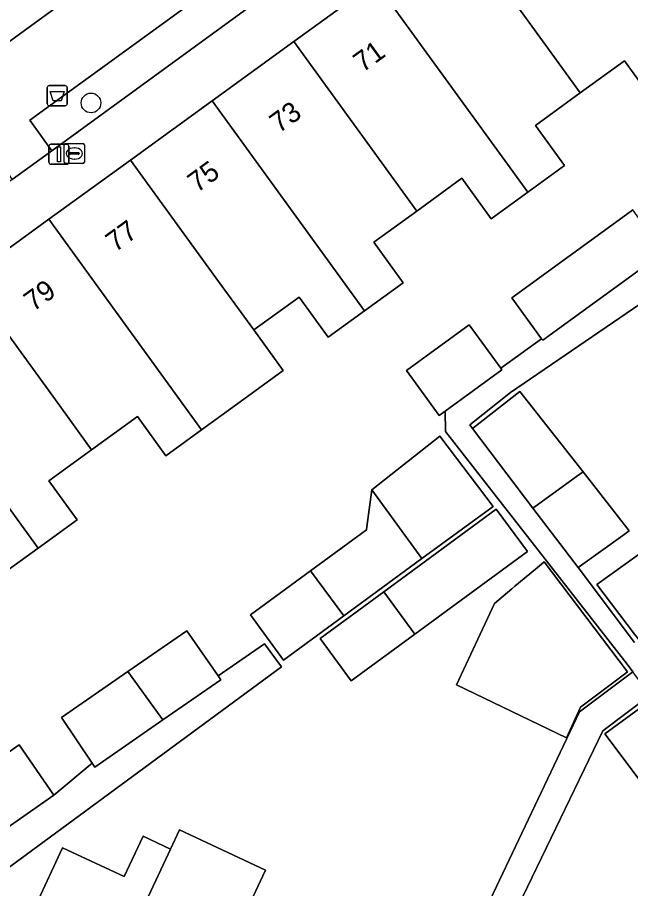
# Model space of a CAD drawing. Extents: x 159817 to 160765, y 380688 to 381638.
# Drawn here: x 159955.93 to 159986.43, y 381234.89 to 381278.22 of the extents above; entities that cross this region are included whole.
import ezdxf

# ---------------------------------------------------------------- set-up
doc = ezdxf.new("R2010")
doc.units = 0
for name, color, linetype in [('IMGEO_Afvalbak', 7, 'Continuous'), ('IMGEO_Boom', 7, 'Continuous'), ('IMGEO_Brandkraan', 7, 'Continuous'), ('IMGEO_Erf', 7, 'Continuous'), ('IMGEO_Groenvoorziening', 7, 'Continuous'), ('IMGEO_Haag', 7, 'Continuous'), ('IMGEO_Lichtmast', 7, 'Continuous'), ('IMGEO_Pand', 7, 'Continuous'), ('IMGEO_Pand_nummerreeks', 7, 'Continuous'), ('IMGEO_Terreindeel_zand', 7, 'Continuous'), ('IMGEO_Voetpad_open', 7, 'Continuous')]:
    doc.layers.add(name, color=color, linetype=linetype)

msp = doc.modelspace()

# ---------------------------------------------------------------- linework, layer by layer
at = {"layer": 'IMGEO_Afvalbak'}
for p, q in [((159957.418, 381273.924), (159957.418, 381274.724)), ((159957.418, 381274.724), (159957.418, 381273.924)), ((159957.518, 381274.824), (159958.308, 381274.824)), ((159958.308, 381274.824), (159957.518, 381274.824)), ((159958.408, 381274.724), (159958.408, 381273.924)), ((159958.408, 381273.924), (159958.408, 381274.724)), ((159958.308, 381273.824), (159957.518, 381273.824)), ((159957.518, 381273.824), (159958.308, 381273.824))]:
    msp.add_line(p, q, dxfattribs=at)
msp.add_lwpolyline([(159957.561, 381274.538), (159958.265, 381274.538), (159958.116, 381274.068), (159957.71, 381274.068), (159957.561, 381274.538)], dxfattribs=at)
for centre, start, end in [((159957.518, 381274.724), 90, 180), ((159957.518, 381274.724), 90, 180), ((159958.308, 381274.724), 0, 90), ((159958.308, 381274.724), 360, 90), ((159957.518, 381273.924), 180, 270), ((159957.518, 381273.924), 180, 270), ((159958.308, 381273.924), 270, 0), ((159958.308, 381273.924), 270, 0)]:
    msp.add_arc(centre, 0.1, start, end, dxfattribs=at)
at = {"layer": 'IMGEO_Boom'}
msp.add_circle((159959.594, 381273.962), 0.489, dxfattribs=at)
at = {"layer": 'IMGEO_Brandkraan'}
for p, q in [((159958.34, 381271.951), (159959.192, 381271.951)), ((159958.265, 381271.025), (159958.265, 381271.877)), ((159958.753, 381271.731), (159958.778, 381271.731)), ((159959.266, 381271.877), (159959.266, 381271.025)), ((159958.524, 381271.445), (159958.524, 381271.457)), ((159958.962, 381271.408), (159958.564, 381271.408)), ((159958.567, 381271.494), (159958.965, 381271.494)), ((159958.776, 381271.171), (159958.751, 381271.171)), ((159959.008, 381271.457), (159959.008, 381271.445)), ((159959.192, 381270.951), (159958.34, 381270.951))]:
    msp.add_line(p, q, dxfattribs=at)
for points in [[(159958.34, 381271.951), (159959.192, 381271.951)], [(159958.265, 381271.025), (159958.265, 381271.877)], [(159959.266, 381271.877), (159959.266, 381271.025)], [(159959.192, 381270.951), (159958.34, 381270.951)]]:
    msp.add_lwpolyline(points, dxfattribs=at)
for centre, radius, start, end in [((159958.342, 381271.875), 0.0765, 91.552, 178.448), ((159958.342, 381271.875), 0.0765, 91.552, 178.448), ((159959.19, 381271.875), 0.0765, 1.552, 88.448), ((159959.19, 381271.875), 0.0765, 1.552, 88.448), ((159958.564, 381271.454), 0.0403, 85.8775, 175.7526), ((159958.561, 381271.444), 0.0366, 178.938, 274.7102), ((159958.965, 381271.451), 0.043, 264.8664, 352.4533), ((159958.969, 381271.456), 0.0386, 1.7309, 96.639), ((159958.342, 381271.027), 0.0765, 181.552, 268.448), ((159958.342, 381271.027), 0.0765, 181.552, 268.448), ((159959.19, 381271.027), 0.0765, 271.552, 358.448), ((159959.19, 381271.027), 0.0765, 271.552, 358.448)]:
    msp.add_arc(centre, radius, start, end, dxfattribs=at)
for centre, major_axis, ratio, start_param, end_param in [((159958.752, 381271.451), (-0.387, 0.002), 0.722429, 4.712389, 7.853982), ((159958.777, 381271.451), (-0.39, 0.002), 0.717154, 1.570796, 4.712389)]:
    msp.add_ellipse(centre, major_axis=major_axis, ratio=ratio, start_param=start_param, end_param=end_param, dxfattribs=at)
at = {"layer": 'IMGEO_Erf'}
for points in [[(159987.567, 381274.065), (159986.123, 381276.055), (159983.93, 381274.464), (159981.705, 381272.849), (159983.152, 381270.854), (159981.317, 381269.522), (159979.5, 381268.204), (159978.042, 381270.214), (159975.798, 381268.585), (159973.666, 381267.038), (159975.128, 381265.023), (159973.201, 381263.624), (159971.397, 381262.315), (159969.95, 381264.309), (159967.694, 381262.672), (159969.156, 381260.658), (159967.019, 381259.107), (159965.094, 381257.71), (159963.317, 381256.42), (159961.9, 381258.373), (159959.617, 381256.717), (159957.489, 381255.173), (159958.901, 381253.227), (159956.968, 381251.824), (159955.173, 381250.521)], [(159976.579, 381228.3), (159983.895, 381243.689), (159986.538, 381245.675), (159986.258, 381246.047), (159977.233, 381257.622), (159977.214, 381258.641), (159976.91, 381258.42), (159975.282, 381260.662), (159978.409, 381262.932), (159979.975, 381260.773), (159982.008, 381262.237), (159980.527, 381264.278), (159986.225, 381268.414), (159986.544, 381268.646)], [(159987.58, 381264.428), (159980.467, 381259.561), (159978.439, 381257.956), (159978.578, 381257.765), (159980.918, 381259.616), (159984.067, 381255.611), (159986.366, 381252.687), (159986.05, 381252.46), (159983.82, 381250.854), (159986.631, 381247.126)], [(159943.441, 381232.983), (159948.334, 381236.466), (159949.954, 381234.19), (159951.479, 381235.188), (159949.79, 381237.722), (159953.128, 381240.033), (159956.02, 381242.035), (159957.753, 381239.532), (159959.644, 381241.132), (159958.131, 381243.401), (159961.425, 381245.681), (159964.366, 381247.718), (159965.918, 381245.476), (159968.219, 381247.07), (159969.07, 381245.913), (159946.01, 381228.96)], [(159989.603, 381233.366), (159990.799, 381235.835), (159988.822, 381237.39), (159990.66, 381239.544), (159990.834, 381239.748), (159990.891, 381239.672), (159993.486, 381237.386), (159993.688, 381237.208), (159993.759, 381237.313), (159990.994, 381239.743), (159987.435, 381244.479), (159987.406, 381244.517), (159985.049, 381242.746), (159981.069, 381234.492)], [(159956.87, 381234.106), (159958.183, 381236.917), (159961.245, 381235.487), (159962.183, 381237.493), (159963.544, 381236.857), (159963.988, 381237.809), (159968.275, 381235.806), (159966.904, 381232.871)]]:
    msp.add_lwpolyline(points, dxfattribs=at)
for points in [[(159973.564, 381254.72), (159976.938, 381257.389), (159979.592, 381253.89), (159976.056, 381251.302), (159972.172, 381248.46), (159969.164, 381246.259), (159967.52, 381248.505), (159970.519, 381250.699), (159973.303, 381252.736), (159973.322, 381252.885)], [(159979.752, 381253.765), (159981.302, 381251.657), (159975.704, 381247.543), (159972.539, 381245.217), (159970.99, 381247.325), (159974.162, 381249.657)], [(159990.524, 381248.694), (159987.438, 381246.473), (159986.819, 381247.289), (159986.628, 381247.541), (159984.756, 381250.008), (159986.813, 381251.489), (159987.842, 381252.229)], [(159981.697, 381250.78), (159981.996, 381251.029), (159982.14, 381251.15), (159986.277, 381245.668), (159986.127, 381245.555), (159983.944, 381243.907), (159983.238, 381242.386), (159977.774, 381245.024), (159979.657, 381249.075), (159980.527, 381249.802), (159980.68, 381249.93)], [(159985.153, 381242.588), (159987.306, 381244.164), (159987.442, 381244.264), (159990.047, 381240.796), (159988.255, 381238.461)]]:
    msp.add_lwpolyline(points, close=True, dxfattribs=at)
at = {"layer": 'IMGEO_Groenvoorziening'}
msp.add_lwpolyline([(159963.218, 381284.184), (159963.13, 381284.119), (159966.101, 381280.048), (159956.554, 381273.113), (159957.647, 381271.588), (159974.309, 381283.732)], dxfattribs=at)
at = {"layer": 'IMGEO_Haag'}
msp.add_lwpolyline([(159963.218, 381284.184), (159963.13, 381284.119), (159966.101, 381280.048), (159956.554, 381273.113), (159957.647, 381271.588), (159974.309, 381283.732), (159973.189, 381285.226), (159966.968, 381280.709), (159964.543, 381283.979)], dxfattribs=at)
at = {"layer": 'IMGEO_Lichtmast'}
for p, q in [((159957.5, 381271.012), (159957.5, 381271.812)), ((159957.5, 381271.812), (159957.5, 381271.012)), ((159957.6, 381271.912), (159958.39, 381271.912)), ((159958.39, 381271.912), (159957.6, 381271.912)), ((159958.49, 381271.812), (159958.49, 381271.012)), ((159958.49, 381271.012), (159958.49, 381271.812)), ((159958.39, 381270.912), (159957.6, 381270.912)), ((159957.6, 381270.912), (159958.39, 381270.912))]:
    msp.add_line(p, q, dxfattribs=at)
msp.add_lwpolyline([(159957.92, 381271.787), (159958.07, 381271.787), (159958.07, 381271.037), (159957.92, 381271.037), (159957.92, 381271.787)], dxfattribs=at)
for centre, start, end in [((159957.6, 381271.812), 90, 180), ((159957.6, 381271.812), 90, 180), ((159958.39, 381271.812), 0, 90), ((159958.39, 381271.812), 360, 90), ((159957.6, 381271.012), 180, 270), ((159957.6, 381271.012), 180, 270), ((159958.39, 381271.012), 270, 0), ((159958.39, 381271.012), 270, 0)]:
    msp.add_arc(centre, 0.1, start, end, dxfattribs=at)
at = {"layer": 'IMGEO_Pand'}
for points in [[(159989.435, 381275.42), (159981.862, 381285.854), (159977.802, 381282.908), (159982.182, 381276.873), (159983.93, 381274.464), (159986.123, 381276.055), (159987.567, 381274.065)], [(159973.742, 381279.962), (159981.317, 381269.522), (159983.152, 381270.854), (159981.705, 381272.849), (159983.93, 381274.464), (159982.182, 381276.873), (159977.802, 381282.908)], [(159973.742, 381279.962), (159969.681, 381277.015), (159974.061, 381270.979), (159975.798, 381268.585), (159978.042, 381270.214), (159979.5, 381268.204), (159981.317, 381269.522)], [(159965.621, 381274.068), (159973.201, 381263.624), (159975.128, 381265.023), (159973.666, 381267.038), (159975.798, 381268.585), (159974.061, 381270.979), (159969.681, 381277.015)], [(159965.621, 381274.068), (159961.561, 381271.122), (159965.941, 381265.087), (159967.694, 381262.672), (159969.95, 381264.309), (159971.397, 381262.315), (159973.201, 381263.624)], [(159957.5, 381268.175), (159965.094, 381257.71), (159967.019, 381259.107), (159969.156, 381260.658), (159967.694, 381262.672), (159965.941, 381265.087), (159961.561, 381271.122)], [(159988.034, 381266.576), (159986.544, 381268.646), (159986.225, 381268.414), (159980.527, 381264.278), (159982.008, 381262.237), (159982.063, 381262.161), (159987.953, 381266.437), (159988.072, 381266.524)], [(159953.441, 381265.229), (159957.82, 381259.193), (159959.617, 381256.717), (159961.9, 381258.373), (159963.317, 381256.42), (159965.094, 381257.71), (159957.5, 381268.175)], [(159953.441, 381265.229), (159949.38, 381262.281), (159956.968, 381251.824), (159958.901, 381253.227), (159957.489, 381255.173), (159959.617, 381256.717), (159957.82, 381259.193)], [(159975.282, 381260.662), (159976.91, 381258.42), (159977.214, 381258.641), (159980.036, 381260.69), (159979.975, 381260.773), (159978.409, 381262.932)], [(159951.521, 381250.79), (159953.784, 381252.435), (159955.173, 381250.521), (159956.968, 381251.824), (159949.38, 381262.281), (159945.32, 381259.335), (159949.7, 381253.299)], [(159978.578, 381257.765), (159981.573, 381253.816), (159981.685, 381253.897), (159983.379, 381255.116), (159983.751, 381255.384), (159984.067, 381255.611), (159980.918, 381259.616)], [(159976.056, 381251.302), (159979.592, 381253.89), (159976.938, 381257.389), (159973.564, 381254.72)], [(159984.067, 381255.611), (159983.751, 381255.384), (159983.379, 381255.116), (159981.685, 381253.897), (159981.573, 381253.816), (159983.82, 381250.854), (159986.05, 381252.46), (159986.366, 381252.687)], [(159973.564, 381254.72), (159973.322, 381252.885), (159973.303, 381252.736), (159970.519, 381250.699), (159972.172, 381248.46), (159976.056, 381251.302)], [(159974.162, 381249.657), (159975.704, 381247.543), (159981.302, 381251.657), (159979.752, 381253.765)], [(159986.819, 381247.289), (159987.438, 381246.473), (159990.524, 381248.694), (159987.842, 381252.229), (159986.813, 381251.489), (159984.756, 381250.008), (159986.628, 381247.541)], [(159981.697, 381250.78), (159980.68, 381249.93), (159980.527, 381249.802), (159979.657, 381249.075), (159977.774, 381245.024), (159983.238, 381242.386), (159983.944, 381243.907), (159986.127, 381245.555), (159986.277, 381245.668), (159982.14, 381251.15), (159981.996, 381251.029)], [(159970.519, 381250.699), (159967.52, 381248.505), (159969.164, 381246.259), (159972.172, 381248.46)], [(159974.162, 381249.657), (159970.99, 381247.325), (159972.539, 381245.217), (159975.704, 381247.543)], [(159964.366, 381247.718), (159961.425, 381245.681), (159963.027, 381243.474), (159963.168, 381243.28), (159966.054, 381245.279), (159965.918, 381245.476)], [(159961.425, 381245.681), (159958.131, 381243.401), (159959.644, 381241.132), (159959.777, 381240.933), (159963.168, 381243.28), (159963.027, 381243.474)], [(159987.306, 381244.164), (159985.153, 381242.588), (159988.255, 381238.461), (159990.047, 381240.796), (159987.442, 381244.264)], [(159953.128, 381240.033), (159954.916, 381237.568), (159957.753, 381239.532), (159956.02, 381242.035)], [(159963.446, 381225.467), (159966.904, 381232.871), (159968.275, 381235.806), (159963.988, 381237.809), (159963.544, 381236.857), (159959.159, 381227.47)], [(159959.159, 381227.47), (159963.544, 381236.857), (159962.183, 381237.493), (159961.245, 381235.487), (159958.183, 381236.917), (159956.87, 381234.106), (159954.735, 381229.537)]]:
    msp.add_lwpolyline(points, close=True, dxfattribs=at)
at = {"layer": 'IMGEO_Terreindeel_zand'}
msp.add_lwpolyline([(159953.428, 381286.065), (159943.829, 381279.059), (159948.891, 381272.191), (159958.469, 381279.172)], close=True, dxfattribs=at)
at = {"layer": 'IMGEO_Voetpad_open'}
for points in [[(159963.13, 381284.119), (159959.604, 381288.981), (159956.615, 381293.074), (159947.492, 381286.426), (159946.408, 381287.912), (159943.953, 381286.112), (159945.034, 381284.633), (159936.378, 381278.301), (159939.322, 381274.241), (159942.909, 381269.333), (159945.837, 381265.301), (159954.597, 381271.672), (159955.676, 381270.159), (159957.647, 381271.588), (159956.554, 381273.113), (159966.101, 381280.048)], [(159958.469, 381279.172), (159948.891, 381272.191), (159943.829, 381279.059), (159953.428, 381286.065)], [(159969.07, 381245.913), (159968.219, 381247.07), (159965.918, 381245.476), (159966.054, 381245.279), (159963.168, 381243.28), (159959.777, 381240.933), (159959.644, 381241.132), (159957.753, 381239.532), (159954.916, 381237.568), (159951.479, 381235.188), (159949.954, 381234.19), (159945.06, 381230.707), (159944.822, 381230.532), (159945.955, 381228.985), (159946.01, 381228.96)], [(159987.406, 381244.517), (159986.538, 381245.675), (159983.895, 381243.689), (159976.579, 381228.3), (159975.807, 381226.677), (159974.836, 381227.13), (159974.274, 381225.927), (159972.157, 381221.397), (159970.395, 381217.626), (159972.688, 381216.555), (159974.43, 381220.283), (159976.547, 381224.813), (159977.886, 381227.679), (159981.069, 381234.492), (159985.049, 381242.746)]]:
    msp.add_lwpolyline(points, close=True, dxfattribs=at)
for points in [[(159974.309, 381283.732), (159957.647, 381271.588), (159955.676, 381270.159), (159939.851, 381258.605), (159938.747, 381260.139), (159935.848, 381264.263), (159934.796, 381263.495), (159937.737, 381259.439), (159938.857, 381257.878), (159930.588, 381251.88), (159929.93, 381251.403), (159924.464, 381247.438), (159925.634, 381244.77)], [(159961.561, 381271.122), (159965.621, 381274.068), (159969.681, 381277.015), (159973.742, 381279.962)], [(159927.383, 381246.311), (159932.15, 381249.827), (159937.133, 381253.394), (159941.26, 381256.389), (159945.32, 381259.335), (159949.38, 381262.281), (159953.441, 381265.229), (159957.5, 381268.175), (159961.561, 381271.122)], [(159987.953, 381266.437), (159982.063, 381262.161), (159982.008, 381262.237), (159979.975, 381260.773), (159980.036, 381260.69), (159977.214, 381258.641), (159977.233, 381257.622), (159986.258, 381246.047), (159986.538, 381245.675)], [(159986.631, 381247.126), (159983.82, 381250.854), (159981.573, 381253.816), (159978.578, 381257.765), (159978.439, 381257.956), (159980.467, 381259.561), (159987.58, 381264.428)]]:
    msp.add_lwpolyline(points, dxfattribs=at)

# ---------------------------------------------------------------- texts
at = {"layer": 'IMGEO_Pand_nummerreeks'}
for s, p in [('71', (159973.11, 381275.449)), ('73', (159968.945, 381272.427)), ('75', (159964.871, 381269.471)), ('77', (159960.797, 381266.514)), ('79', (159956.724, 381263.558))]:
    msp.add_text(s, height=1, rotation=35.9687, dxfattribs=at).set_placement(p)

doc.saveas('drawing.dxf')
